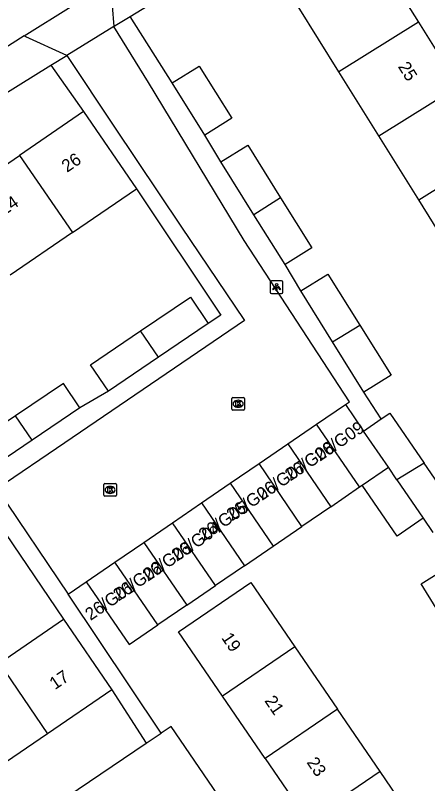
# Model space of a CAD drawing. Extents: x 160037 to 160839, y 385326 to 386441.
# Drawn here: x 160156.4 to 160189.1, y 386041.7 to 386102.8 of the extents above; entities that cross this region are included whole.
import ezdxf

# ---------------------------------------------------------------- set-up
doc = ezdxf.new("R2010")
doc.units = 0
for name, color, linetype in [('IMGEO_Kolk', 7, 'Continuous'), ('IMGEO_Lichtpunt', 7, 'Continuous'), ('IMGEO_Pand', 7, 'Continuous'), ('IMGEO_Pand_nummerreeks', 7, 'Continuous'), ('IMGEO_Rijbaan_lokaal_open', 7, 'Continuous'), ('IMGEO_Voetpad_open', 7, 'Continuous')]:
    doc.layers.add(name, color=color, linetype=linetype)

msp = doc.modelspace()

# ---------------------------------------------------------------- linework, layer by layer
at = {"layer": 'IMGEO_Kolk'}
for p, q in [((160173.573, 386071.457), (160173.573, 386072.309)), ((160173.648, 386072.383), (160174.5, 386072.383)), ((160174.574, 386072.309), (160174.574, 386071.457)), ((160174.061, 386072.163), (160174.086, 386072.163)), ((160174.5, 386071.383), (160173.648, 386071.383)), ((160174.084, 386071.603), (160174.059, 386071.603)), ((160163.387, 386064.606), (160163.387, 386065.458)), ((160163.462, 386065.532), (160164.314, 386065.532)), ((160163.875, 386065.312), (160163.9, 386065.312)), ((160164.388, 386065.458), (160164.388, 386064.606)), ((160164.314, 386064.532), (160163.462, 386064.532)), ((160163.898, 386064.752), (160163.873, 386064.752))]:
    msp.add_line(p, q, dxfattribs=at)
for points in [[(160173.573, 386071.457), (160173.573, 386072.309)], [(160173.648, 386072.383), (160174.5, 386072.383)], [(160174.574, 386072.309), (160174.574, 386071.457)], [(160173.894, 386072.083), (160174.017, 386072.083), (160174.017, 386071.932), (160174.147, 386072.083), (160174.311, 386072.083), (160174.165, 386071.932), (160174.318, 386071.683), (160174.166, 386071.683), (160174.081, 386071.847), (160174.017, 386071.78), (160174.017, 386071.683), (160173.894, 386071.683), (160173.894, 386072.083)], [(160174.5, 386071.383), (160173.648, 386071.383)], [(160163.387, 386064.606), (160163.387, 386065.458)], [(160163.462, 386065.532), (160164.314, 386065.532)], [(160163.708, 386065.232), (160163.831, 386065.232), (160163.831, 386065.081), (160163.961, 386065.232), (160164.125, 386065.232), (160163.979, 386065.081), (160164.132, 386064.832), (160163.98, 386064.832), (160163.895, 386064.996), (160163.831, 386064.929), (160163.831, 386064.832), (160163.708, 386064.832), (160163.708, 386065.232)], [(160164.388, 386065.458), (160164.388, 386064.606)], [(160164.314, 386064.532), (160163.462, 386064.532)]]:
    msp.add_lwpolyline(points, dxfattribs=at)
for centre, start, end in [((160173.65, 386072.307), 91.55205, 178.44795), ((160173.65, 386072.307), 91.55205, 178.44795), ((160174.498, 386072.307), 1.55205, 88.44795), ((160174.498, 386072.307), 1.55205, 88.44795), ((160173.65, 386071.459), 181.55205, 268.44795), ((160173.65, 386071.459), 181.55205, 268.44795), ((160174.498, 386071.459), 271.55205, 358.44795), ((160174.498, 386071.459), 271.55205, 358.44795), ((160163.464, 386065.456), 91.55205, 178.44795), ((160163.464, 386065.456), 91.55205, 178.44795), ((160164.312, 386065.456), 1.55205, 88.44795), ((160164.312, 386065.456), 1.55205, 88.44795), ((160163.464, 386064.608), 181.55205, 268.44795), ((160163.464, 386064.608), 181.55205, 268.44795), ((160164.312, 386064.608), 271.55205, 358.44795), ((160164.312, 386064.608), 271.55205, 358.44795)]:
    msp.add_arc(centre, 0.0765, start, end, dxfattribs=at)
for centre, major_axis, ratio, start_param, end_param in [((160174.06, 386071.883), (-0.387, 0.002), 0.722429, 4.712389, 7.853982), ((160174.085, 386071.883), (-0.39, 0.002), 0.717154, 1.570796, 4.712389), ((160163.874, 386065.032), (-0.387, 0.002), 0.722429, 4.712389, 7.853982), ((160163.899, 386065.032), (-0.39, 0.002), 0.717154, 1.570796, 4.712389)]:
    msp.add_ellipse(centre, major_axis=major_axis, ratio=ratio, start_param=start_param, end_param=end_param, dxfattribs=at)
at = {"layer": 'IMGEO_Lichtpunt'}
for p, q in [((160176.63, 386081.569), (160176.63, 386080.762)), ((160176.63, 386081.569), (160176.63, 386080.762)), ((160177.532, 386081.664), (160176.724, 386081.664)), ((160177.532, 386081.664), (160176.724, 386081.664)), ((160177.626, 386080.762), (160177.626, 386081.569)), ((160177.626, 386080.762), (160177.626, 386081.569)), ((160176.724, 386080.668), (160177.532, 386080.668)), ((160176.724, 386080.668), (160177.532, 386080.668))]:
    msp.add_line(p, q, dxfattribs=at)
for points in [[(160177.004, 386081.233), (160177.043, 386081.205), (160176.855, 386080.943), (160176.817, 386080.97), (160177.004, 386081.233)], [(160177.106, 386081.185), (160177.153, 386081.185), (160177.153, 386080.863), (160177.106, 386080.863), (160177.106, 386081.185)], [(160177.216, 386081.205), (160177.254, 386081.232), (160177.441, 386080.97), (160177.402, 386080.942), (160177.216, 386081.205)]]:
    msp.add_lwpolyline(points, dxfattribs=at)
msp.add_circle((160177.129, 386081.367), 0.0994, dxfattribs=at)
for centre, start, end in [((160176.724, 386081.569), 90, 180), ((160176.724, 386081.569), 90, 180), ((160177.532, 386081.569), 0, 90), ((160177.532, 386081.569), 0, 90), ((160176.724, 386080.762), 180, 270), ((160176.724, 386080.762), 180, 270), ((160177.532, 386080.762), 270, 0), ((160177.532, 386080.762), 270, 360)]:
    msp.add_arc(centre, 0.0946, start, end, dxfattribs=at)
at = {"layer": 'IMGEO_Pand'}
for points in [[(160182.09, 386098.29), (160178.853, 386103.49), (160185.186, 386107.396), (160188.41, 386102.241)], [(160188.41, 386102.241), (160182.09, 386098.29)], [(160188.41, 386102.241), (160191.591, 386097.154)], [(160168.832, 386097.411), (160170.981, 386098.751), (160173.566, 386094.606), (160171.417, 386093.265)], [(160185.261, 386093.196), (160182.09, 386098.29)], [(160171.417, 386093.265), (160168.832, 386097.411)], [(160185.261, 386093.196), (160191.591, 386097.154)], [(160161.784, 386095.129), (160156.694, 386091.647)], [(160161.784, 386095.129), (160165.988, 386088.991)], [(160188.432, 386088.101), (160185.261, 386093.196)], [(160172.7, 386091.137), (160174.829, 386092.465), (160177.447, 386088.267)], [(160188.432, 386088.101), (160194.773, 386092.066)], [(160151.733, 386088.254), (160156.694, 386091.647)], [(160156.694, 386091.647), (160160.894, 386085.506)], [(160175.325, 386086.928), (160172.7, 386091.137)], [(160160.894, 386085.506), (160165.988, 386088.991)], [(160177.447, 386088.267), (160175.325, 386086.928)], [(160177.447, 386088.267), (160179.927, 386084.289), (160177.799, 386082.962)], [(160191.602, 386083.008), (160188.432, 386088.101)], [(160177.799, 386082.962), (160175.325, 386086.928)], [(160160.894, 386085.506), (160155.932, 386082.113)], [(160179.047, 386080.859), (160181.207, 386082.206), (160183.737, 386078.148)], [(160181.572, 386076.81), (160179.047, 386080.859)], [(160166.304, 386077.681), (160170.272, 386080.369), (160171.697, 386078.265)], [(160171.697, 386078.265), (160167.74, 386075.585)], [(160181.572, 386076.81), (160183.737, 386078.148)], [(160183.737, 386078.148), (160186.229, 386074.152), (160184.069, 386072.805)], [(160163.758, 386072.888), (160162.334, 386074.992), (160166.304, 386077.681)], [(160167.74, 386075.585), (160166.304, 386077.681)], [(160184.069, 386072.805), (160181.572, 386076.81)], [(160167.74, 386075.585), (160163.758, 386072.888)], [(160161.492, 386071.565), (160160.18, 386073.501), (160156.367, 386070.918)], [(160180.313, 386070.263), (160182.605, 386071.831)], [(160182.605, 386071.831), (160184.051, 386069.717)], [(160161.492, 386071.565), (160157.689, 386068.988)], [(160185.453, 386070.676), (160186.141, 386071.147), (160188.863, 386067.169)], [(160156.367, 386070.918), (160152.371, 386068.212), (160153.684, 386066.274)], [(160157.689, 386068.988), (160156.367, 386070.918)], [(160184.051, 386069.717), (160185.453, 386070.676)], [(160178.022, 386068.696), (160180.313, 386070.263)], [(160183.731, 386065.267), (160180.313, 386070.263)], [(160186.022, 386066.835), (160184.051, 386069.717)], [(160157.689, 386068.988), (160153.684, 386066.274)], [(160175.73, 386067.128), (160178.022, 386068.696)], [(160178.022, 386068.696), (160181.439, 386063.7)], [(160173.438, 386065.561), (160175.73, 386067.128)], [(160179.147, 386062.132), (160175.73, 386067.128)], [(160183.941, 386065.411), (160186.022, 386066.835)], [(160186.7, 386065.822), (160186.022, 386066.835)], [(160188.863, 386067.169), (160186.7, 386065.822)], [(160190.502, 386062.278), (160191.665, 386063.073), (160188.863, 386067.169)], [(160171.147, 386063.993), (160173.438, 386065.561)], [(160173.438, 386065.561), (160176.856, 386060.565)], [(160186.7, 386065.822), (160188.783, 386062.773)], [(160181.439, 386063.7), (160183.731, 386065.267)], [(160183.731, 386065.267), (160183.941, 386065.411)], [(160188.783, 386062.773), (160186.714, 386061.358), (160183.941, 386065.411)], [(160168.855, 386062.426), (160171.147, 386063.993)], [(160171.147, 386063.993), (160174.564, 386058.997)], [(160181.439, 386063.7), (160179.147, 386062.132)], [(160188.783, 386062.773), (160189.561, 386061.634)], [(160166.563, 386060.858), (160168.855, 386062.426)], [(160172.272, 386057.43), (160168.855, 386062.426)], [(160176.856, 386060.565), (160179.147, 386062.132)], [(160164.272, 386059.291), (160166.563, 386060.858)], [(160166.563, 386060.858), (160169.981, 386055.862)], [(160174.564, 386058.997), (160176.856, 386060.565)], [(160161.98, 386057.723), (160164.272, 386059.291)], [(160167.689, 386054.295), (160164.272, 386059.291)], [(160174.564, 386058.997), (160172.272, 386057.43)], [(160191.02, 386053.691), (160188.632, 386057.573), (160190.967, 386059.01)], [(160161.98, 386057.723), (160165.397, 386052.727), (160167.689, 386054.295)], [(160172.829, 386048.617), (160169.329, 386053.734), (160175.077, 386057.667), (160178.578, 386052.548)], [(160169.981, 386055.862), (160172.272, 386057.43)], [(160169.981, 386055.862), (160167.689, 386054.295)], [(160155.067, 386051.243), (160160.19, 386054.748)], [(160160.19, 386054.748), (160164.027, 386049.139)], [(160178.578, 386052.548), (160172.829, 386048.617)], [(160178.578, 386052.548), (160181.966, 386047.596)], [(160155.067, 386051.243), (160158.904, 386045.635)], [(160164.027, 386049.139), (160158.904, 386045.635)], [(160176.217, 386043.664), (160172.829, 386048.617)], [(160181.966, 386047.596), (160176.217, 386043.664)], [(160185.353, 386042.644), (160181.966, 386047.596)], [(160158.904, 386045.635), (160153.952, 386042.247)], [(160176.217, 386043.664), (160179.604, 386038.712)], [(160185.353, 386042.644), (160179.604, 386038.712)], [(160188.638, 386037.843), (160185.353, 386042.644)]]:
    msp.add_lwpolyline(points, dxfattribs=at)
at = {"layer": 'IMGEO_Rijbaan_lokaal_open'}
for points in [[(160157.055, 386101.145), (160160.784, 386103.485), (160163.896, 386105.423)], [(160164.187, 386101.902), (160160.445, 386099.596)], [(160182.605, 386071.831), (160182.92, 386072.031), (160174.551, 386084.875), (160166.941, 386097.434), (160164.187, 386101.902)], [(160157.055, 386101.145), (160150.065, 386096.702), (160139.704, 386090.325), (160118.044, 386076.749), (160099.153, 386064.979), (160094.533, 386062.106), (160087.323, 386057.846)], [(160160.445, 386099.596), (160164.248, 386093.899), (160169.515, 386086.023), (160174.582, 386078.498), (160160.285, 386068.789), (160154.885, 386065.127), (160160.565, 386056.736)], [(160160.565, 386056.736), (160161.98, 386057.723)]]:
    msp.add_lwpolyline(points, dxfattribs=at)
at = {"layer": 'IMGEO_Voetpad_open'}
for points in [[(160165.486, 386102.698), (160183.28, 386113.595)], [(160163.896, 386105.423), (160163.912, 386105.226), (160164.187, 386101.902)], [(160164.187, 386101.902), (160164.297, 386101.97), (160165.486, 386102.698)], [(160168.832, 386097.411), (160165.486, 386102.698)], [(160160.445, 386099.596), (160157.186, 386101.085), (160157.055, 386101.145)], [(160159.187, 386098.82), (160160.445, 386099.596)], [(160091.182, 386056.49), (160159.187, 386098.82)], [(160159.187, 386098.82), (160161.784, 386095.129)], [(160172.7, 386091.137), (160171.417, 386093.265)], [(160165.988, 386088.991), (160172.704, 386078.926), (160171.697, 386078.265)], [(160179.047, 386080.859), (160177.799, 386082.962)], [(160163.758, 386072.888), (160161.492, 386071.565)], [(160185.453, 386070.676), (160184.069, 386072.805)], [(160153.833, 386064.11), (160160.19, 386054.748)], [(160167.958, 386045.687), (160160.565, 386056.736)], [(160164.027, 386049.139), (160166.76, 386044.877)], [(160193.278, 386010.244), (160168.74, 386046.216), (160167.958, 386045.687)], [(160166.76, 386044.877), (160167.958, 386045.687)], [(160118.738, 386012.393), (160166.76, 386044.877)]]:
    msp.add_lwpolyline(points, dxfattribs=at)

# ---------------------------------------------------------------- texts
at = {"layer": 'IMGEO_Pand_nummerreeks'}
for s, rotation, p in [('25', 302.02082, (160186.748, 386098.712)), ('26', 34.37317, (160160.465, 386090.253)), ('24', 34.37317, (160155.487, 386086.848)), ('26/G09', 34.33447, (160180.578, 386067.271)), ('26/G08', 34.33447, (160178.223, 386065.696)), ('26/G07', 34.33447, (160175.966, 386064.149)), ('26/G06', 34.33447, (160173.581, 386062.525)), ('26/G05', 34.33447, (160171.363, 386060.934)), ('26/G04', 34.33447, (160169.2, 386059.306)), ('26/G03', 34.33447, (160166.899, 386057.716)), ('26/G02', 34.33447, (160164.563, 386056.151)), ('26/G01', 34.33447, (160162.336, 386054.601)), ('19', 304.37366, (160172.702, 386053.267)), ('17', 34.37321, (160159.503, 386049.098)), ('21', 304.37366, (160176.13, 386048.255)), ('23', 304.37366, (160179.482, 386043.356))]:
    msp.add_text(s, height=1, rotation=rotation, dxfattribs=at).set_placement(p)

doc.saveas('drawing.dxf')
